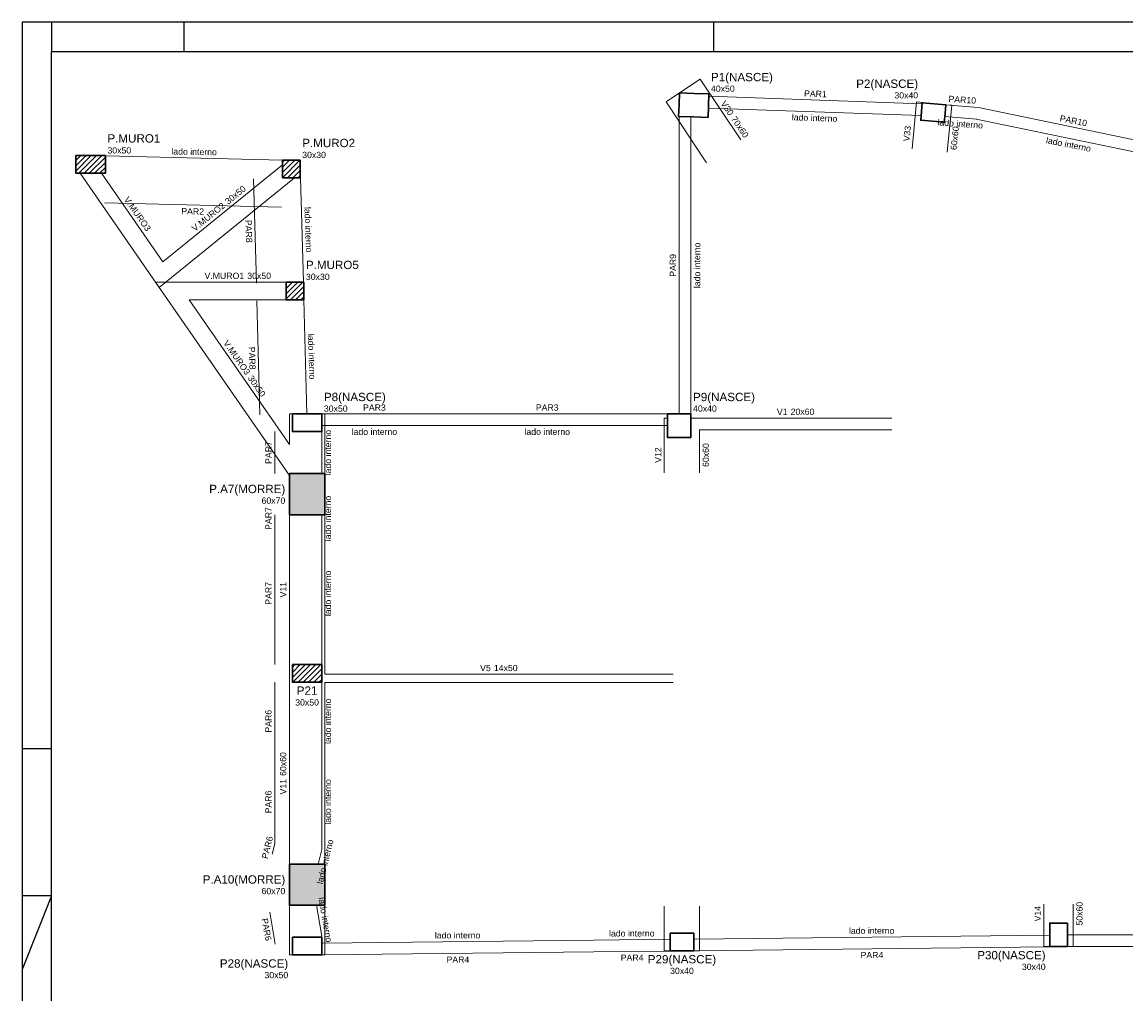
# Model space of a CAD drawing. Header units: millimetres. Extents: x 10 to 1250, y -62 to 528.
# Tile 257 of 656: x 325 to 362, y 160 to 193. Entities that reach past the tile are written whole.
import ezdxf

# ---------------------------------------------------------------- set-up
doc = ezdxf.new("R2010")
doc.units = ezdxf.units.MM
doc.header["$LTSCALE"] = 0.05
for name, color, linetype, lineweight in [('DT-Hachura pilar em laje', 254, 'Continuous', 5), ('FO-Pilares', 4, 'Continuous', 30), ('FO-Textos das vigas', 7, 'Continuous', 5), ('FO-Textos dos pilares', 7, 'Continuous', 5), ('FO-Vigas', 7, 'Continuous', 5)]:
    doc.layers.add(name, color=color, linetype=linetype, lineweight=lineweight)
doc.layers.add('FOLHA_PADRÃO', color=7, linetype='Continuous')
doc.styles.add('Arial', font='arial.ttf')
pattern_1 = [(45, (322.90769, 133.4649), (-0.08838835, 0.08838835), [])]

# ---------------------------------------------------------------- blocks, each defined once
blk = doc.blocks.new('A1EST. 1500')
at = {"layer": 'FOLHA_PADRÃO', "color": 1, "linetype": 'Continuous'}
for p, q in [((0, 59.4), (0, 0)), ((150.008, 59.4), (0, 59.4)), ((1, 59.4), (1, 58.4)), ((5.5, 59.4), (5.5, 58.4)), ((23.5, 59.4), (23.5, 58.4))]:
    blk.add_line(p, q, dxfattribs=at)
at = {"layer": 'FOLHA_PADRÃO', "color": 1}
for p, q in [((1, 34.7), (0, 34.7)), ((1, 29.7), (0, 27.2)), ((1, 29.7), (0, 29.7))]:
    blk.add_line(p, q, dxfattribs=at)
at = {"layer": 'FOLHA_PADRÃO', "color": 6, "linetype": 'Continuous'}
blk.add_lwpolyline([(149, 58.4), (149, 1), (1, 1), (1, 58.4), (149, 58.4)], dxfattribs=at)

msp = doc.modelspace()

# ---------------------------------------------------------------- hatches: boundary and pattern name
at = {"layer": 'DT-Hachura pilar em laje', "linetype": 'Continuous'}
h = msp.add_hatch(dxfattribs=at)
h.set_pattern_fill('ANSI31', color=256, style=0)
h.set_pattern_definition(pattern_1)
h.paths.add_polyline_path([(326.4077, 188.0449), (326.4077, 187.7449), (326.4077, 187.4449), (326.9077, 187.4449), (327.4077, 187.4449), (327.4077, 187.7449), (327.4077, 188.0449), (326.9077, 188.0449)])
h = msp.add_hatch(dxfattribs=at)
h.set_pattern_fill('ANSI31', color=256, style=0)
h.set_pattern_definition(pattern_1)
h.paths.add_polyline_path([(333.4267, 187.2889), (333.7267, 187.2889), (334.0267, 187.2889), (334.0267, 187.5889), (334.0267, 187.8889), (333.7267, 187.8889), (333.4267, 187.8889), (333.4267, 187.5889)])
h = msp.add_hatch(dxfattribs=at)
h.set_pattern_fill('ANSI31', color=256, style=0)
h.set_pattern_definition(pattern_1)
h.paths.add_polyline_path([(334.1523, 183.7453), (333.8523, 183.7453), (333.5523, 183.7453), (333.5523, 183.4453), (333.5523, 183.1453), (333.8523, 183.1453), (334.1523, 183.1453), (334.1523, 183.4453)])
for points in [[(333.6627, 175.8389), (334.2627, 175.8389), (334.8627, 175.8389), (334.8627, 176.5389), (334.8627, 177.2389), (334.2627, 177.2389), (333.6627, 177.2389), (333.6627, 176.5389)], [(334.8627, 163.9685), (334.2627, 163.9685), (333.6627, 163.9685), (333.6627, 163.2685), (333.6627, 162.5685), (334.2627, 162.5685), (334.8627, 162.5685), (334.8627, 163.2685)]]:
    msp.add_hatch(color=256, dxfattribs=at).paths.add_polyline_path(points)
h = msp.add_hatch(dxfattribs=at)
h.set_pattern_fill('ANSI31', color=256, style=0)
h.set_pattern_definition(pattern_1)
h.paths.add_polyline_path([(333.7627, 170.7469), (333.7627, 170.4469), (333.7627, 170.1469), (334.2627, 170.1469), (334.7627, 170.1469), (334.7627, 170.4469), (334.7627, 170.7469), (334.2627, 170.7469)])

# ---------------------------------------------------------------- linework, layer by layer
at = {"layer": 'FO-Pilares'}
for points in [[(346.9177, 190.1779), (346.903, 189.7782), (346.8884, 189.3784), (347.388, 189.3601), (347.8877, 189.3418), (347.9024, 189.7415), (347.917, 190.1413), (347.4174, 190.1596), (346.9177, 190.1779)], [(355.1682, 189.8451), (355.1425, 189.5462), (355.1169, 189.2473), (355.5154, 189.2131), (355.914, 189.1789), (355.9396, 189.4778), (355.9652, 189.7767), (355.5667, 189.8109), (355.1682, 189.8451)], [(326.4077, 188.0449), (326.4077, 187.7449), (326.4077, 187.4449), (326.9077, 187.4449), (327.4077, 187.4449), (327.4077, 187.7449), (327.4077, 188.0449), (326.9077, 188.0449), (326.4077, 188.0449)], [(333.4267, 187.2889), (333.7267, 187.2889), (334.0267, 187.2889), (334.0267, 187.5889), (334.0267, 187.8889), (333.7267, 187.8889), (333.4267, 187.8889), (333.4267, 187.5889), (333.4267, 187.2889)], [(334.1523, 183.7453), (333.8523, 183.7453), (333.5523, 183.7453), (333.5523, 183.4453), (333.5523, 183.1453), (333.8523, 183.1453), (334.1523, 183.1453), (334.1523, 183.4453), (334.1523, 183.7453)], [(333.7627, 179.2689), (333.7627, 178.9689), (333.7627, 178.6689), (334.2627, 178.6689), (334.7627, 178.6689), (334.7627, 178.9689), (334.7627, 179.2689), (334.2627, 179.2689), (333.7627, 179.2689)], [(346.5077, 179.2689), (346.5077, 178.8689), (346.5077, 178.4689), (346.9077, 178.4689), (347.3077, 178.4689), (347.3077, 178.8689), (347.3077, 179.2689), (346.9077, 179.2689), (346.5077, 179.2689)], [(333.6627, 175.8389), (334.2627, 175.8389), (334.8627, 175.8389), (334.8627, 176.5389), (334.8627, 177.2389), (334.2627, 177.2389), (333.6627, 177.2389), (333.6627, 176.5389), (333.6627, 175.8389)], [(333.7627, 170.7469), (333.7627, 170.4469), (333.7627, 170.1469), (334.2627, 170.1469), (334.7627, 170.1469), (334.7627, 170.4469), (334.7627, 170.7469), (334.2627, 170.7469), (333.7627, 170.7469)], [(334.8627, 163.9685), (334.2627, 163.9685), (333.6627, 163.9685), (333.6627, 163.2685), (333.6627, 162.5685), (334.2627, 162.5685), (334.8627, 162.5685), (334.8627, 163.2685), (334.8627, 163.9685)], [(360.0997, 161.9629), (359.7997, 161.9629), (359.4997, 161.9629), (359.4997, 161.5629), (359.4997, 161.1629), (359.7997, 161.1629), (360.0997, 161.1629), (360.0997, 161.5629), (360.0997, 161.9629)], [(333.7627, 161.4809), (333.7627, 161.1809), (333.7627, 160.8809), (334.2627, 160.8809), (334.7627, 160.8809), (334.7627, 161.1809), (334.7627, 161.4809), (334.2627, 161.4809), (333.7627, 161.4809)], [(346.6017, 161.6249), (346.6017, 161.3249), (346.6017, 161.0249), (347.0017, 161.0249), (347.4017, 161.0249), (347.4017, 161.3249), (347.4017, 161.6249), (347.0017, 161.6249), (346.6017, 161.6249)]]:
    msp.add_lwpolyline(points, close=True, dxfattribs=at)
at = {"layer": 'FO-Vigas'}
for p, q in [((346.9177, 190.1779), (347.6239, 190.6486)), ((347.6239, 190.6486), (349.002, 188.5811)), ((346.9177, 190.1779), (346.4589, 189.8721)), ((346.4589, 189.8721), (347.837, 187.8047)), ((347.9142, 190.0632), (355.1548, 189.8064)), ((354.819, 188.2751), (354.972, 189.8719)), ((354.972, 189.8719), (355.9652, 189.7767)), ((347.8995, 189.6634), (355.1306, 189.407)), ((356.1666, 189.7574), (355.9652, 189.7767)), ((355.9653, 189.7774), (357.0559, 189.6854)), ((356.0136, 188.1607), (356.1666, 189.7574)), ((357.0797, 189.6819), (363.4446, 188.3603)), ((346.9077, 179.2689), (346.9077, 189.3703)), ((347.3077, 179.2689), (347.3077, 189.3631)), ((355.9311, 189.3788), (357.0223, 189.2868)), ((356.9984, 189.2903), (363.3634, 187.9687)), ((327.4126, 188.0352), (333.4267, 187.8888)), ((329.3657, 184.4349), (333.4267, 187.7317)), ((326.5507, 187.4449), (329.2412, 183.5609)), ((327.2806, 187.4449), (329.3657, 184.4349)), ((329.2412, 183.5609), (333.8332, 187.2889)), ((332.4432, 187.2515), (332.5378, 183.7079)), ((334.0426, 187.2942), (334.1372, 183.7506)), ((327.3736, 186.4357), (333.3926, 186.2891)), ((329.1135, 183.7453), (333.5523, 183.7453)), ((329.1135, 183.7453), (333.6627, 177.1783)), ((330.2591, 183.1453), (333.5523, 183.1453)), ((330.2591, 183.1453), (333.6627, 178.232)), ((332.554, 183.1078), (332.6578, 179.2314)), ((334.1536, 183.1453), (334.2572, 179.2742)), ((333.6627, 178.232), (333.6627, 179.2689)), ((333.6627, 179.2689), (333.7627, 179.2689)), ((334.7627, 179.2689), (338.3377, 179.2689)), ((334.8627, 179.2689), (334.7627, 179.2689)), ((334.8627, 177.2389), (334.8627, 179.2689)), ((338.3377, 179.2689), (346.5077, 179.2689)), ((346.4017, 177.2689), (346.4017, 179.1269)), ((346.4017, 179.1269), (346.5077, 179.1269)), ((347.3077, 179.1269), (354.1277, 179.1269)), ((333.1627, 177.2389), (333.1627, 178.6689)), ((334.7627, 178.8689), (338.3377, 178.8689)), ((334.7627, 177.2389), (334.7627, 178.6689)), ((338.3377, 178.8689), (346.5077, 178.8689)), ((347.6017, 178.7269), (354.1277, 178.7269)), ((347.6017, 177.2689), (347.6017, 178.7269)), ((333.1627, 175.5879), (333.1627, 175.8389)), ((333.1627, 170.7469), (333.1627, 175.5879)), ((333.6627, 170.7469), (333.6627, 175.8389)), ((334.7627, 175.5879), (334.7627, 175.8389)), ((334.7627, 170.7469), (334.7627, 175.5879)), ((334.8627, 170.4169), (334.8627, 175.8389)), ((333.6627, 163.9685), (333.6627, 170.7469)), ((334.8627, 170.4169), (346.6977, 170.4169)), ((333.1627, 167.4979), (333.1627, 170.1469)), ((334.7627, 167.4979), (334.7627, 170.1469)), ((334.8627, 163.9685), (334.8627, 170.1369)), ((334.8627, 170.1369), (346.6977, 170.1369)), ((333.1627, 164.6587), (333.1627, 167.4979)), ((334.7627, 164.4649), (334.7627, 167.4979)), ((333.0752, 164.3028), (333.1627, 164.6587)), ((334.6406, 163.9685), (334.7627, 164.4649)), ((333.6627, 160.8809), (333.6627, 162.5685)), ((334.5829, 162.5685), (334.7599, 161.514)), ((334.8627, 160.8809), (334.8627, 162.5685)), ((346.4017, 161.0249), (346.4017, 162.5385)), ((347.6017, 161.0249), (347.6017, 162.5385)), ((359.2997, 161.1629), (359.2997, 162.6011)), ((360.2997, 161.1629), (360.2997, 162.6011)), ((332.9994, 162.3367), (333.182, 161.2491)), ((334.7627, 161.2809), (343.9975, 161.3837)), ((343.9975, 161.3837), (346.5995, 161.4127)), ((347.4017, 161.4215), (359.4975, 161.5563)), ((360.0997, 161.5629), (366.4997, 161.5629)), ((334.7638, 160.8809), (344.0019, 160.9837)), ((344.0019, 160.9837), (346.6039, 161.0127)), ((346.6017, 161.0249), (346.4017, 161.0249)), ((347.4017, 161.0249), (347.6017, 161.0249)), ((347.4039, 161.0215), (359.5019, 161.1563)), ((359.4997, 161.1629), (359.2997, 161.1629)), ((360.0997, 161.1629), (366.4997, 161.1629)), ((360.0997, 161.1629), (360.2997, 161.1629)), ((333.7627, 160.8809), (333.6627, 160.8809)), ((334.7627, 160.8809), (334.8627, 160.8809)), ((334.7649, 160.8809), (334.7638, 160.8809))]:
    msp.add_line(p, q, dxfattribs=at)

# ---------------------------------------------------------------- block references
msp.add_blockref('A1EST. 1500', (324.5774, 133.1844))

# ---------------------------------------------------------------- texts
at = {"layer": 'FO-Textos das vigas', "char_height": 0.2118, "line_spacing_factor": 0.798, "style": 'Arial'}
for s, insert, width, attachment_point, rotation in [('PAR1', (351.533, 190.0408), 1.762904, 8, 358), ('V30', (348.5971, 189.3794), 1.200752, 9, 304), ('PAR10', (356.5195, 189.8369), 2.138221, 8, 356), ('70x60', (348.6559, 189.2913), 1.838692, 7, 304), ('lado interno', (351.5038, 189.2177), 3.526796, 8, 358), ('PAR10', (360.2837, 189.1248), 2.138221, 8, 349), ('lado interno', (356.4503, 189.0162), 3.526796, 8, 356), ('V33', (354.7613, 188.783), 1.200752, 8, 84), ('60x60', (356.3775, 188.6282), 1.838692, 8, 84), ('lado interno', (360.1163, 188.3184), 3.526796, 8, 349), ('lado interno', (330.4222, 188.0679), 3.526796, 8, 359), ('30x50', (331.5815, 186.3701), 1.838692, 7, 39), ('V.MURO3', (328.4102, 186.0002), 3.074702, 8, 305), ('V.MURO2', (331.4993, 186.3033), 3.074702, 9, 39), ('PAR2', (330.3729, 186.0449), 1.762904, 8, 359), ('lado interno', (334.1958, 185.5253), 3.526796, 8, 272), ('PAR8', (332.1729, 185.4713), 1.762904, 8, 272), ('lado interno', (347.6254, 184.316), 3.526796, 8, 90), ('PAR9', (346.8018, 184.316), 1.762904, 8, 90), ('lado interno', (334.3113, 181.2126), 3.526796, 8, 272), ('V.MURO3', (332.1725, 180.5692), 3.074702, 9, 305), ('PAR8', (332.2884, 181.1584), 1.762904, 8, 272), ('30x50', (332.2328, 180.4821), 1.838692, 7, 305), ('lado interno', (335.0804, 177.9539), 3.526796, 8, 90), ('PAR7', (333.0568, 177.9539), 1.762904, 8, 90), ('60x60', (347.9194, 177.8689), 1.838692, 8, 90), ('V12', (346.2958, 177.8689), 1.200752, 8, 90), ('lado interno', (335.0804, 175.7134), 3.526796, 8, 90), ('PAR7', (333.0568, 175.7134), 1.762904, 8, 90), ('lado interno', (335.0804, 173.1674), 3.526796, 8, 90), ('PAR7', (333.0568, 173.1674), 1.762904, 8, 90), ('V11', (333.5568, 173.2929), 1.200752, 8, 90), ('lado interno', (335.0804, 168.8224), 3.526796, 8, 90), ('PAR6', (333.0568, 168.8224), 1.762904, 8, 90), ('60x60', (333.5568, 166.9654), 1.838692, 7, 90), ('V11', (333.5568, 166.8595), 1.200752, 9, 90), ('lado interno', (335.0804, 166.0783), 3.526796, 8, 90), ('PAR6', (333.0568, 166.0783), 1.762904, 8, 90), ('PAR6', (333.0161, 164.506), 1.762904, 8, 76), ('lado interno', (334.9812, 164.0228), 3.526796, 8, 76), ('lado interno', (334.7758, 162.0588), 3.526796, 8, 280), ('V14', (359.1938, 162.282), 1.200752, 8, 90), ('50x60', (360.6174, 162.282), 1.838692, 8, 90), ('PAR6', (332.7802, 161.7237), 1.762904, 8, 280)]:
    msp.add_mtext(s, dxfattribs=dict(at, insert=insert, width=width, attachment_point=attachment_point, rotation=rotation))
for s, insert, width, attachment_point in [('V.MURO1', (332.1244, 183.8512), 3.074702, 9), ('30x50', (332.2303, 183.8512), 1.838692, 7), ('PAR3', (336.5502, 179.3748), 1.762904, 8), ('PAR3', (342.4227, 179.3748), 1.762904, 8), ('V1', (350.589, 179.2328), 0.825434, 9), ('20x60', (350.6949, 179.2328), 1.838692, 7), ('lado interno', (336.5502, 178.5512), 3.526796, 8), ('lado interno', (342.4227, 178.5512), 3.526796, 8), ('V5', (340.5045, 170.5228), 0.825434, 9), ('14x50', (340.6104, 170.5228), 1.838692, 7), ('lado interno', (339.3789, 161.4382), 3.526796, 8), ('lado interno', (345.2973, 161.5041), 3.526796, 8), ('lado interno', (353.4484, 161.5948), 3.526796, 8), ('PAR4', (345.3065, 160.6805), 1.762904, 8), ('PAR4', (353.4576, 160.7712), 1.762904, 8), ('PAR4', (339.3881, 160.6146), 1.762904, 8)]:
    msp.add_mtext(s, dxfattribs=dict(at, insert=insert, width=width, attachment_point=attachment_point))
at = {"layer": 'FO-Textos dos pilares', "line_spacing_factor": 0.798, "style": 'Arial'}
for s, insert, char_height, width, attachment_point in [('P1(NASCE)', (347.9877, 190.4889), 0.2824, 4.799931, 7), ('P2(NASCE)', (355.0267, 190.2639), 0.2824, 4.799931, 9), ('40x50', (347.9876, 190.2119), 0.2118, 1.838692, 7), ('30x40', (355.0265, 189.9861), 0.2118, 1.838692, 9), ('P.MURO1', (327.4783, 188.4861), 0.2824, 4.099602, 7), ('P.MURO2', (334.0973, 188.3301), 0.2824, 4.099602, 7), ('30x50', (327.4783, 188.1155), 0.2118, 1.838692, 7), ('30x30', (334.0973, 187.9595), 0.2118, 1.838692, 7), ('P.MURO5', (334.2229, 184.1865), 0.2824, 4.099602, 7), ('30x30', (334.2229, 183.8159), 0.2118, 1.838692, 7), ('P8(NASCE)', (334.8337, 179.6169), 0.2824, 4.799931, 7), ('P9(NASCE)', (347.3787, 179.6169), 0.2824, 4.799931, 7), ('30x50', (334.8333, 179.3395), 0.2118, 1.838692, 7), ('40x40', (347.3783, 179.3395), 0.2118, 1.838692, 7), ('P.A7(MORRE)', (333.5217, 176.4899), 0.2824, 5.899192, 9), ('60x70', (333.5215, 176.2124), 0.2118, 1.838692, 9), ('P21', (334.2627, 169.7233), 0.2824, 1.601002, 8), ('30x50', (334.2627, 169.3526), 0.2118, 1.838692, 8), ('P.A10(MORRE)', (333.5217, 163.2199), 0.2824, 6.399615, 9), ('60x70', (333.5215, 162.9424), 0.2118, 1.838692, 9), ('P30(NASCE)', (359.3587, 160.6459), 0.2824, 5.300354, 9), ('P28(NASCE)', (333.6217, 160.3639), 0.2824, 5.300354, 9), ('P29(NASCE)', (347.0017, 160.5079), 0.2824, 5.300354, 8), ('30x40', (359.3585, 160.3686), 0.2118, 1.838692, 9), ('30x50', (333.6215, 160.0866), 0.2118, 1.838692, 9), ('30x40', (347.0017, 160.2306), 0.2118, 1.838692, 8)]:
    msp.add_mtext(s, dxfattribs=dict(at, insert=insert, char_height=char_height, width=width, attachment_point=attachment_point))

doc.saveas('drawing.dxf')
